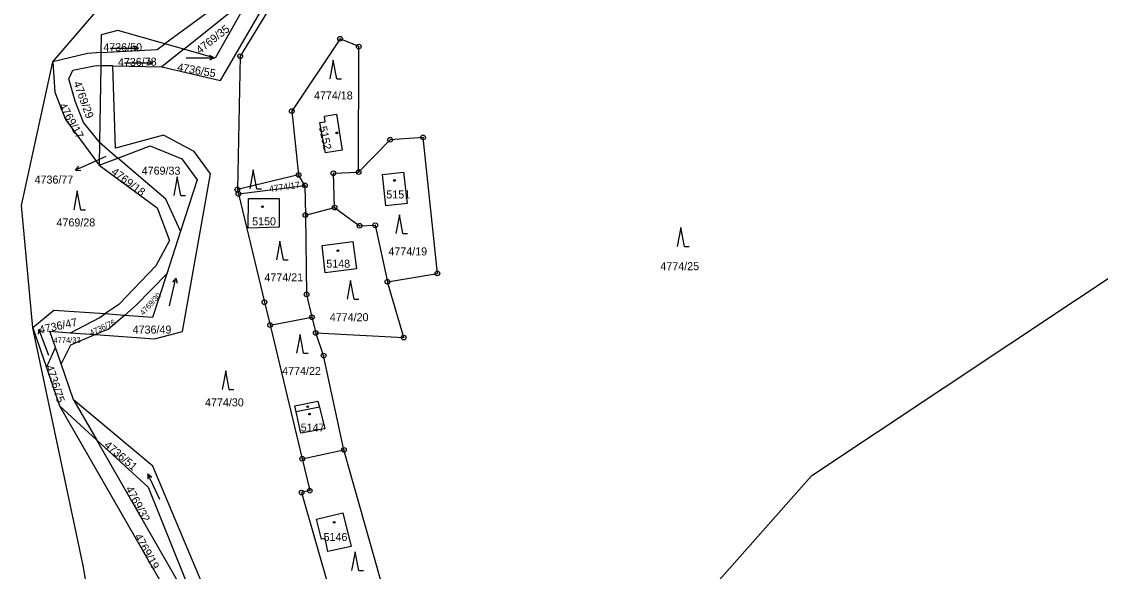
# Model space of a CAD drawing. Extents: x -733394 to -722299, y -1082822 to -1075049.
# Drawn here: x -724710.9 to -724481.8, y -1078638.2 to -1078521.5 of the extents above; entities that cross this region are included whole.
import ezdxf

# ---------------------------------------------------------------- set-up
doc = ezdxf.new("R2010")
doc.units = 0
for name, color, linetype in [('Hranice parcel', 7, 'Continuous'), ('Parcelní čísla', 7, 'Continuous'), ('Pop  PČ popisy', 7, 'Continuous'), ('Vnitřní kresba', 7, 'Continuous'), ('Značky bodu BP', 7, 'Continuous'), ('Značky budov', 7, 'Continuous'), ('Značky kultur', 7, 'Continuous')]:
    doc.layers.add(name, color=color, linetype=linetype)

msp = doc.modelspace()

# ---------------------------------------------------------------- linework, layer by layer
at = {"layer": 'Hranice parcel'}
for p, q in [((-724668.69, -1078534.02), (-724631.32, -1078469.49)), ((-724704.32, -1078530.02), (-724692.52, -1078516.28)), ((-724676.48, -1078527.36), (-724662.39, -1078516.05)), ((-724662.39, -1078516.05), (-724669.85, -1078529.24)), ((-724694.04, -1078524.28), (-724694.1, -1078528.08)), ((-724690.53, -1078523.38), (-724694.04, -1078524.28)), ((-724680.51, -1078526.22), (-724690.53, -1078523.38)), ((-724676.48, -1078527.36), (-724680.51, -1078526.22)), ((-724694.1, -1078528.08), (-724694.14, -1078530.87)), ((-724676.48, -1078527.36), (-724681.18, -1078531.13)), ((-724669.85, -1078529.24), (-724676.48, -1078527.36)), ((-724694.14, -1078530.87), (-724694.39, -1078547.1)), ((-724691.59, -1078530.92), (-724694.14, -1078530.87)), ((-724691.59, -1078530.92), (-724681.18, -1078531.13)), ((-724690.96, -1078548.4), (-724691.59, -1078530.92)), ((-724681.18, -1078531.13), (-724668.69, -1078534.02)), ((-724694.39, -1078547.1), (-724694.46, -1078551.97)), ((-724694.39, -1078547.1), (-724690.48, -1078550.47)), ((-724694.46, -1078551.97), (-724690.48, -1078550.47)), ((-724652.11, -1078554.05), (-724665.12, -1078557.13)), ((-724650.76, -1078556.28), (-724652.11, -1078554.05)), ((-724673.64, -1078555.13), (-724677.16, -1078565.96)), ((-724664.89, -1078558.1), (-724650.76, -1078556.28)), ((-724650.76, -1078556.28), (-724650.67, -1078562.58)), ((-724665.12, -1078557.13), (-724664.89, -1078558.1)), ((-724650.67, -1078562.58), (-724644.46, -1078560.99)), ((-724677.16, -1078565.96), (-724680.11, -1078575.02)), ((-724704.1, -1078582.81), (-724708.58, -1078586.53)), ((-724693.23, -1078583.58), (-724704.1, -1078582.81)), ((-724689.1, -1078583.87), (-724693.23, -1078583.58)), ((-724658.18, -1078585.94), (-724649.27, -1078584.28)), ((-724649.27, -1078584.28), (-724648.48, -1078587.6)), ((-724708.58, -1078586.53), (-724705.68, -1078594.96)), ((-724658.18, -1078585.94), (-724651.35, -1078614.31)), ((-724700.52, -1078587.56), (-724695.23, -1078587.95)), ((-724695.23, -1078587.95), (-724682.74, -1078588.88)), ((-724705.68, -1078594.96), (-724703.76, -1078590.66)), ((-724702.55, -1078594.15), (-724703.76, -1078590.66)), ((-724705.68, -1078594.96), (-724702.87, -1078603.11)), ((-724699.88, -1078601.83), (-724702.55, -1078594.15)), ((-724699.88, -1078601.83), (-724694.97, -1078610.36)), ((-724702.87, -1078603.11), (-724694.97, -1078610.36)), ((-724651.35, -1078614.31), (-724642.48, -1078612.44)), ((-724632.94, -1078646.1), (-724642.48, -1078612.44))]:
    msp.add_line(p, q, dxfattribs=at)
for points in [[(-724634.33, -1078466.41), (-724665.21, -1078514.96), (-724680.51, -1078526.22)], [(-724629.4, -1078467.68), (-724646.71, -1078499.61), (-724664.5, -1078528.85), (-724665.12, -1078557.13)], [(-724694.1, -1078528.08), (-724682.17, -1078527.44), (-724680.51, -1078526.22)], [(-724639.36, -1078553.44), (-724639.33, -1078526.82), (-724643.29, -1078525.14), (-724653.56, -1078540.51), (-724652.11, -1078554.05)], [(-724694.1, -1078528.08), (-724696.96, -1078528.24), (-724704.32, -1078530.02)], [(-724708.58, -1078586.53), (-724710.94, -1078560.55), (-724704.32, -1078530.02)], [(-724704.32, -1078530.02), (-724703.85, -1078536.45), (-724701.64, -1078542.3), (-724694.46, -1078551.97)], [(-724694.39, -1078547.1), (-724697.8, -1078542.94), (-724699.57, -1078538.37), (-724700.88, -1078533.65), (-724700.04, -1078531.79), (-724695.1, -1078530.85), (-724694.14, -1078530.87)], [(-724646.41, -1078549.35), (-724647.62, -1078542.94), (-724646.45, -1078542.76), (-724646.63, -1078541.58), (-724644.03, -1078541.18), (-724642.84, -1078548.77), (-724646.41, -1078549.35)], [(-724682.74, -1078588.88), (-724676.79, -1078587.31), (-724670.83, -1078553.83), (-724674.32, -1078549.06), (-724680.8, -1078545.6), (-724690.96, -1078548.4)], [(-724690.48, -1078550.47), (-724683.6, -1078547.87), (-724676.88, -1078550.63), (-724673.64, -1078555.13)], [(-724633.26, -1078576.75), (-724622.64, -1078574.96), (-724625.69, -1078546.1), (-724632.67, -1078546.59), (-724639.36, -1078553.44)], [(-724694.46, -1078551.97), (-724682.14, -1078561.03), (-724679.51, -1078567.96), (-724682.4, -1078573.32), (-724690.28, -1078581.57), (-724693.23, -1078583.58)], [(-724677.16, -1078565.96), (-724680.33, -1078559.22), (-724690.48, -1078550.47)], [(-724644.46, -1078560.99), (-724644.72, -1078553.69), (-724639.36, -1078553.44)], [(-724634.31, -1078553.95), (-724629.84, -1078553.44), (-724629.09, -1078560.13), (-724633.56, -1078560.63), (-724634.31, -1078553.95)], [(-724664.89, -1078558.1), (-724659.36, -1078581.07), (-724658.18, -1078585.94)], [(-724662.79, -1078565.39), (-724662.78, -1078559.05), (-724656.23, -1078559.03), (-724656.21, -1078565.16), (-724662.79, -1078565.39)], [(-724644.46, -1078560.99), (-724639.17, -1078564.86), (-724635.84, -1078564.73), (-724633.26, -1078576.75)], [(-724650.67, -1078562.58), (-724650.42, -1078579.42), (-724649.27, -1078584.28)], [(-724640.58, -1078568.18), (-724639.8, -1078573.99), (-724646.49, -1078574.87), (-724647.11, -1078569.05), (-724640.58, -1078568.18)], [(-724599.37, -1078746.67), (-724595.84, -1078737.71), (-724599.45, -1078694.47), (-724560.15, -1078671.67), (-724562.83, -1078640.08), (-724543.11, -1078617.89), (-724473.19, -1078571.35)], [(-724680.11, -1078575.02), (-724683.12, -1078584.29), (-724689.1, -1078583.87)], [(-724689.1, -1078583.87), (-724686.6, -1078581.72), (-724680.11, -1078575.02)], [(-724648.48, -1078587.6), (-724629.77, -1078588.6), (-724633.26, -1078576.75)], [(-724700.52, -1078587.56), (-724694.34, -1078584.33), (-724693.23, -1078583.58)], [(-724689.1, -1078583.87), (-724692.48, -1078586.78), (-724695.23, -1078587.95)], [(-724696.74, -1078643.79), (-724697.78, -1078637.33), (-724708.58, -1078586.53)], [(-724703.76, -1078590.66), (-724704.95, -1078587.23), (-724700.52, -1078587.56)], [(-724695.23, -1078587.95), (-724700.52, -1078590.21), (-724702.55, -1078594.15)], [(-724642.48, -1078612.44), (-724646.79, -1078592.42), (-724648.48, -1078587.6)], [(-724641.43, -1078699.7), (-724639.33, -1078674.1), (-724650.78, -1078668.16), (-724660.09, -1078670.59), (-724683.09, -1078615.87), (-724699.88, -1078601.83)], [(-724652.63, -1078604.34), (-724652.9, -1078603.09), (-724648.03, -1078602.06), (-724647.7, -1078603.39), (-724646.56, -1078607.97), (-724651.67, -1078608.89), (-724652.63, -1078604.34)], [(-724702.87, -1078603.11), (-724669, -1078662.01), (-724663.1, -1078675.7), (-724655.69, -1078681.43), (-724646.69, -1078688.32), (-724658.89, -1078695.93), (-724663.64, -1078702.1), (-724664.78, -1078703.83), (-724651.15, -1078717.22)], [(-724694.97, -1078610.36), (-724684.06, -1078620.38), (-724671.23, -1078652.2)], [(-724671.23, -1078652.2), (-724673.69, -1078647.37), (-724694.97, -1078610.36)], [(-724651.35, -1078614.31), (-724649.75, -1078621.09), (-724651.49, -1078621.51), (-724645.39, -1078642.73), (-724643.76, -1078642.24), (-724641.63, -1078648.91)], [(-724640.97, -1078632.93), (-724645.87, -1078634.01), (-724646.49, -1078631.2), (-724647.24, -1078631.36), (-724648.32, -1078627.13), (-724642.71, -1078625.77), (-724640.97, -1078632.93)]]:
    msp.add_lwpolyline(points, dxfattribs=at)
at = {"layer": 'Pop  PČ popisy'}
for p, q in [((-724693.03, -1078550.13), (-724696.77, -1078551.82)), ((-724696.77, -1078551.82), (-724699.51, -1078553.04)), ((-724699.51, -1078553.04), (-724698.8, -1078552.18)), ((-724699.51, -1078553.04), (-724698.39, -1078553.09))]:
    msp.add_line(p, q, dxfattribs=at)
at = {"layer": 'Vnitřní kresba'}
msp.add_line((-724647.7, -1078603.39), (-724652.63, -1078604.34), dxfattribs=at)
at = {"layer": 'Značky bodu BP'}
for centre, radius in [((-724643.29, -1078525.14), 0.5), ((-724643.29, -1078525.14), 0.0303), ((-724639.33, -1078526.82), 0.5), ((-724639.33, -1078526.82), 0.0303), ((-724664.5, -1078528.85), 0.5), ((-724664.5, -1078528.85), 0.0303), ((-724653.56, -1078540.51), 0.5), ((-724653.56, -1078540.51), 0.0303), ((-724625.69, -1078546.1), 0.5), ((-724632.67, -1078546.59), 0.5), ((-724632.67, -1078546.59), 0.0303), ((-724625.69, -1078546.1), 0.0303), ((-724652.11, -1078554.05), 0.5), ((-724652.11, -1078554.05), 0.0303), ((-724644.72, -1078553.69), 0.5), ((-724644.72, -1078553.69), 0.0303), ((-724639.36, -1078553.44), 0.5), ((-724639.36, -1078553.44), 0.0303), ((-724665.12, -1078557.13), 0.5), ((-724650.76, -1078556.28), 0.5), ((-724650.76, -1078556.28), 0.0303), ((-724664.89, -1078558.1), 0.5), ((-724665.12, -1078557.13), 0.0303), ((-724664.89, -1078558.1), 0.0303), ((-724644.46, -1078560.99), 0.5), ((-724644.46, -1078560.99), 0.0303), ((-724650.67, -1078562.58), 0.5), ((-724650.67, -1078562.58), 0.0303), ((-724639.17, -1078564.86), 0.5), ((-724639.17, -1078564.86), 0.0303), ((-724635.84, -1078564.73), 0.5), ((-724635.84, -1078564.73), 0.0303), ((-724622.64, -1078574.96), 0.5), ((-724622.64, -1078574.96), 0.0303), ((-724633.26, -1078576.75), 0.5), ((-724633.26, -1078576.75), 0.0303), ((-724650.42, -1078579.42), 0.5), ((-724650.42, -1078579.42), 0.0303), ((-724659.36, -1078581.07), 0.5), ((-724659.36, -1078581.07), 0.0303), ((-724649.27, -1078584.28), 0.5), ((-724649.27, -1078584.28), 0.0303), ((-724658.18, -1078585.94), 0.5), ((-724658.18, -1078585.94), 0.0303), ((-724648.48, -1078587.6), 0.5), ((-724648.48, -1078587.6), 0.0303), ((-724629.77, -1078588.6), 0.5), ((-724629.77, -1078588.6), 0.0303), ((-724646.79, -1078592.42), 0.5), ((-724646.79, -1078592.42), 0.0303), ((-724642.48, -1078612.44), 0.5), ((-724651.35, -1078614.31), 0.5), ((-724651.35, -1078614.31), 0.0303), ((-724642.48, -1078612.44), 0.0303), ((-724651.49, -1078621.51), 0.5), ((-724649.75, -1078621.09), 0.5), ((-724649.75, -1078621.09), 0.0303), ((-724651.49, -1078621.51), 0.0303)]:
    msp.add_circle(centre, radius, dxfattribs=at)
at = {"layer": 'Značky budov'}
for centre in [(-724643.99, -1078545.13), (-724631.74, -1078555.23), (-724659.79, -1078560.78), (-724643.77, -1078570.15), (-724650.17, -1078603.26), (-724649.79, -1078604.84), (-724644.55, -1078627.83)]:
    msp.add_circle(centre, 0.175, dxfattribs=at)
at = {"layer": 'Značky kultur'}
for p, q in [((-724692.11, -1078527.16), (-724686.11, -1078527.16)), ((-724686.11, -1078527.16), (-724687.09, -1078526.66)), ((-724686.11, -1078527.16), (-724687.09, -1078527.66)), ((-724676.02, -1078529.22), (-724670.02, -1078529.22)), ((-724670.02, -1078529.22), (-724671, -1078528.72)), ((-724670.02, -1078529.22), (-724671, -1078529.72)), ((-724689.06, -1078530.26), (-724683.06, -1078530.26)), ((-724683.06, -1078530.26), (-724684.04, -1078529.76)), ((-724683.06, -1078530.26), (-724684.04, -1078530.76)), ((-724644.76, -1078529.68), (-724645.51, -1078533.68)), ((-724644.01, -1078533.68), (-724644.76, -1078529.68)), ((-724644.01, -1078533.68), (-724643.01, -1078533.68)), ((-724677.88, -1078554.43), (-724678.63, -1078558.43)), ((-724677.13, -1078558.43), (-724677.88, -1078554.43)), ((-724661.74, -1078552.98), (-724662.49, -1078556.98)), ((-724660.99, -1078556.98), (-724661.74, -1078552.98)), ((-724660.99, -1078556.98), (-724659.99, -1078556.98)), ((-724699.12, -1078557.44), (-724699.87, -1078561.44)), ((-724698.37, -1078561.44), (-724699.12, -1078557.44)), ((-724677.13, -1078558.43), (-724676.13, -1078558.43)), ((-724698.37, -1078561.44), (-724697.37, -1078561.44)), ((-724630.72, -1078562.52), (-724631.47, -1078566.52)), ((-724629.97, -1078566.52), (-724630.72, -1078562.52)), ((-724570.94, -1078565.25), (-724571.69, -1078569.25)), ((-724570.19, -1078569.25), (-724570.94, -1078565.25)), ((-724656.09, -1078568.09), (-724656.84, -1078572.09)), ((-724655.34, -1078572.09), (-724656.09, -1078568.09)), ((-724629.97, -1078566.52), (-724628.97, -1078566.52)), ((-724570.19, -1078569.25), (-724569.19, -1078569.25)), ((-724655.34, -1078572.09), (-724654.34, -1078572.09)), ((-724679.5, -1078581.84), (-724678.15, -1078575.99)), ((-724678.15, -1078575.99), (-724678.86, -1078576.83)), ((-724678.15, -1078575.99), (-724677.88, -1078577.06)), ((-724641.06, -1078576.45), (-724641.81, -1078580.45)), ((-724640.31, -1078580.45), (-724641.06, -1078576.45)), ((-724640.31, -1078580.45), (-724639.31, -1078580.45)), ((-724707.3, -1078586.8), (-724707.42, -1078587.89)), ((-724705.15, -1078592.4), (-724707.3, -1078586.8)), ((-724707.3, -1078586.8), (-724706.48, -1078587.53)), ((-724651.81, -1078587.91), (-724652.56, -1078591.91)), ((-724651.06, -1078591.91), (-724651.81, -1078587.91)), ((-724651.06, -1078591.91), (-724650.06, -1078591.91)), ((-724667.6, -1078595.64), (-724668.35, -1078599.64)), ((-724666.85, -1078599.64), (-724667.6, -1078595.64)), ((-724666.85, -1078599.64), (-724665.85, -1078599.64)), ((-724684.12, -1078617.54), (-724684.16, -1078618.64)), ((-724681.58, -1078622.98), (-724684.12, -1078617.54)), ((-724684.12, -1078617.54), (-724683.25, -1078618.22)), ((-724640.1, -1078634.05), (-724640.85, -1078638.05)), ((-724639.35, -1078638.05), (-724640.1, -1078634.05)), ((-724639.35, -1078638.05), (-724638.35, -1078638.05))]:
    msp.add_line(p, q, dxfattribs=at)

# ---------------------------------------------------------------- texts
at = {"layer": 'Parcelní čísla'}
for s, height, rotation, p in [('4769/35', 1.7, 38, (-724673.07, -1078528.44)), ('4736/78', 1.7, 1, (-724690.46, -1078530.98)), ('4736/55', 1.7, 350, (-724677.97, -1078531.94)), ('4769/29', 1.7, 290, (-724699.96, -1078534.52)), ('4769/17', 1.7, 299, (-724703.1, -1078539.35)), ('5152', 1.7, 282, (-724647.81, -1078543.9)), ('4769/18', 1.7, 323, (-724692.05, -1078553.71)), ('4774/17', 1.36, 8, (-724658.27, -1078557.71)), ('4769/30', 1.19, 48, (-724685.06, -1078583.96)), ('4736/47', 1.7, 12, (-724707.04, -1078587.79)), ('4736/76', 1.19, 25, (-724696.13, -1078588.18)), ('4774/33', 1.19, 1, (-724704.15, -1078589.77)), ('4736/75', 1.7, 288, (-724705.85, -1078594.75)), ('4736/51', 1.7, 320, (-724693.56, -1078611.67)), ('4769/32', 1.7, 298, (-724688.92, -1078620.68)), ('4769/19', 1.7, 299, (-724687.04, -1078630.79))]:
    msp.add_text(s, height=height, rotation=rotation, dxfattribs=at).set_placement(p)
for s, p in [('4736/50', (-724693.58, -1078527.8)), ('4774/18', (-724648.84, -1078538.03)), ('4769/33', (-724685.43, -1078554)), ('4736/77', (-724708.18, -1078555.89)), ('5151', (-724633.48, -1078559.05)), ('4769/28', (-724703.52, -1078564.99)), ('5150', (-724661.98, -1078564.76)), ('4774/19', (-724633.04, -1078571.14)), ('5148', (-724646.23, -1078573.74)), ('4774/25', (-724575.28, -1078574.28)), ('4774/21', (-724659.37, -1078576.65)), ('4774/20', (-724645.48, -1078585.11)), ('4736/49', (-724687.35, -1078587.74)), ('4774/22', (-724655.6, -1078596.52)), ('4774/30', (-724671.98, -1078603.19)), ('5147', (-724651.66, -1078608.53)), ('5146', (-724646.81, -1078631.78))]:
    msp.add_text(s, height=1.7, dxfattribs=at).set_placement(p)

doc.saveas('drawing.dxf')
